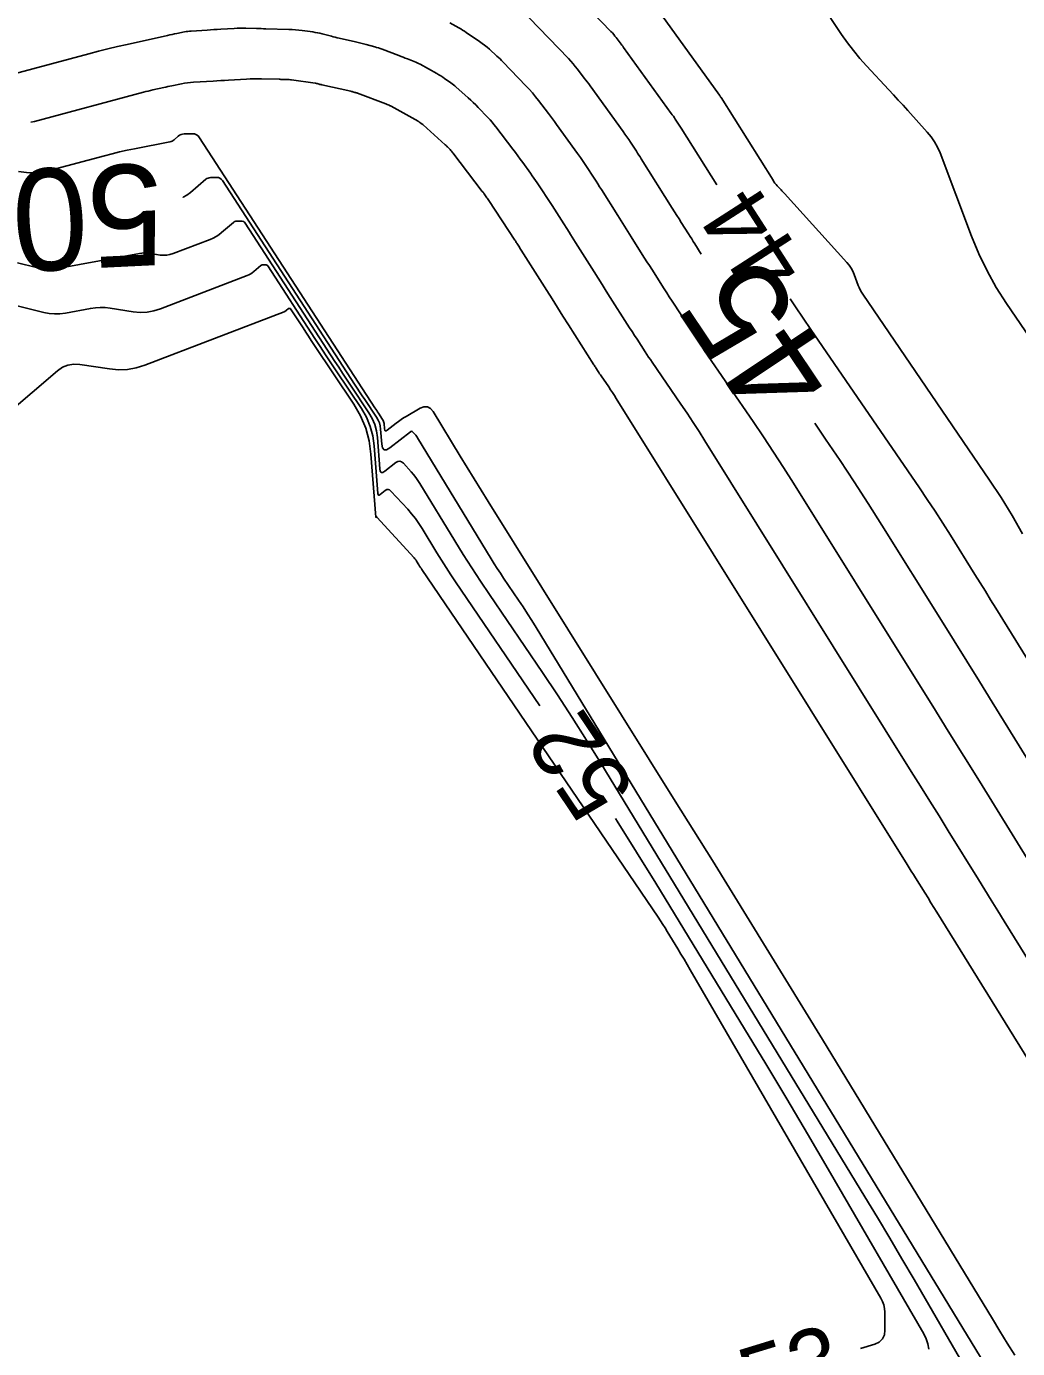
# Model space of a CAD drawing. Extents: x 2384780 to 2405861, y 547869 to 573706.
# Drawn here: x 2390098.53 to 2390127.73, y 552486.44 to 552525.41 of the extents above; entities that cross this region are included whole.
import ezdxf

# ---------------------------------------------------------------- set-up
doc = ezdxf.new("R2010")
doc.units = 0
doc.layers.add('Old_Level_60', color=7, linetype='Continuous')
doc.layers.add('Old_Level_61', color=7, linetype='Continuous')

msp = doc.modelspace()

# ---------------------------------------------------------------- linework, layer by layer
at = {"layer": 'Old_Level_60'}
for points in [[(2390120.644, 552528.041), (2390122.54775, 552525.17725), (2390122.716, 552524.935), (2390122.8935, 552524.70025), (2390123.08075, 552524.47275), (2390123.27725, 552524.25275), (2390123.93475, 552523.54625), (2390124.0755, 552523.39475), (2390124.2155, 552523.24275), (2390124.355, 552523.09), (2390124.494, 552522.937), (2390125.0695, 552522.301), (2390125.1855, 552522.16025), (2390125.287, 552522.01075), (2390125.37375, 552521.852), (2390125.446, 552521.6845), (2390126.3735, 552519.2285), (2390126.587, 552518.71), (2390126.83, 552518.20675), (2390127.1025, 552517.719), (2390127.40475, 552517.2465), (2390128.9235, 552515.019)], [(2390114.10775, 552526.97725), (2390115.75175, 552525.264), (2390115.79225, 552525.2205), (2390115.8315, 552525.176), (2390115.8695, 552525.1305), (2390115.90625, 552525.08375), (2390116.024, 552524.92925), (2390116.049, 552524.896), (2390116.074, 552524.86275), (2390116.09875, 552524.82925), (2390116.12325, 552524.7955), (2390117.528, 552522.852), (2390117.5585, 552522.80925), (2390117.5885, 552522.7665), (2390117.618, 552522.723), (2390117.647, 552522.6795), (2390117.741, 552522.53625), (2390117.761, 552522.5055), (2390117.781, 552522.47475), (2390117.80075, 552522.44375), (2390117.82025, 552522.41275), (2390118.8655, 552520.74775)], [(2390117.10975, 552525.93075), (2390118.94775, 552523.388), (2390118.95275, 552523.381), (2390118.95775, 552523.374), (2390118.9625, 552523.36675), (2390118.96725, 552523.35975), (2390118.98275, 552523.33625), (2390118.986, 552523.33125), (2390118.98925, 552523.32625), (2390118.9925, 552523.321), (2390118.99575, 552523.316), (2390120.5255, 552520.87875), (2390120.5535, 552520.83625), (2390120.5835, 552520.79525), (2390120.6155, 552520.75575), (2390120.64925, 552520.7175), (2390120.763, 552520.5955), (2390120.78725, 552520.56925), (2390120.8115, 552520.543), (2390120.8355, 552520.5165), (2390120.85975, 552520.49), (2390122.6985, 552518.45825), (2390122.765, 552518.3775), (2390122.82325, 552518.2915), (2390122.87325, 552518.2005), (2390122.9145, 552518.10425)], [(2390111.00425, 552525.52), (2390111.268, 552525.37175), (2390111.324, 552525.33925), (2390111.3795, 552525.30575), (2390111.43425, 552525.27125), (2390111.488, 552525.23525), (2390111.882, 552524.96725), (2390111.95675, 552524.91475), (2390112.0295, 552524.8595), (2390112.1005, 552524.802), (2390112.1695, 552524.742), (2390112.3915, 552524.54225), (2390112.43875, 552524.499), (2390112.485, 552524.45475), (2390112.53075, 552524.40975), (2390112.5755, 552524.364), (2390113.2445, 552523.66675), (2390113.34325, 552523.561), (2390113.439, 552523.4525), (2390113.5315, 552523.34125), (2390113.621, 552523.22725), (2390113.908, 552522.851), (2390113.96925, 552522.77025), (2390114.03, 552522.689), (2390114.09025, 552522.6075), (2390114.15, 552522.5255), (2390114.6885, 552521.78025), (2390114.77, 552521.66625), (2390114.85, 552521.55125), (2390114.929, 552521.4355), (2390115.0065, 552521.319), (2390115.25775, 552520.9365), (2390115.31125, 552520.85425), (2390115.3645, 552520.772), (2390115.41725, 552520.68925), (2390115.46975, 552520.60625), (2390115.95225, 552519.8375), (2390116.05125, 552519.68), (2390116.15025, 552519.52275), (2390116.24925, 552519.36575), (2390116.3485, 552519.20875), (2390116.67325, 552518.69575), (2390116.74275, 552518.586), (2390116.81225, 552518.476), (2390116.882, 552518.36625), (2390116.9515, 552518.25625), (2390117.31425, 552517.684), (2390117.39225, 552517.56125), (2390117.4705, 552517.439), (2390117.54925, 552517.317), (2390117.62825, 552517.19525), (2390118.09925, 552516.471), (2390118.20075, 552516.316), (2390118.303, 552516.16175), (2390118.40625, 552516.00825), (2390118.5105, 552515.85525), (2390119.94075, 552513.76825), (2390120.24475, 552513.31925), (2390120.544, 552512.86725), (2390120.83825, 552512.41225), (2390121.12775, 552511.95375), (2390124.773, 552506.11325), (2390125.23175, 552505.37725), (2390125.68975, 552504.641), (2390126.147, 552503.90425), (2390126.60375, 552503.16725), (2390128.09375, 552500.7585)], [(2390098.167, 552524.01825), (2390100.3685, 552524.60825), (2390100.65, 552524.68225), (2390100.93225, 552524.753), (2390101.21525, 552524.82075), (2390101.499, 552524.8855), (2390102.6885, 552525.15), (2390102.75675, 552525.16475), (2390102.825, 552525.1795), (2390102.89325, 552525.19375), (2390102.96175, 552525.20775), (2390103.1855, 552525.2525), (2390103.2335, 552525.26125), (2390103.28175, 552525.26825), (2390103.33025, 552525.27375), (2390103.379, 552525.27775), (2390103.84975, 552525.30675), (2390103.9505, 552525.313), (2390104.0515, 552525.31925), (2390104.15225, 552525.32525), (2390104.25325, 552525.3315), (2390104.65075, 552525.356), (2390104.736, 552525.3605), (2390104.82125, 552525.36275), (2390104.9065, 552525.363), (2390104.99175, 552525.3615), (2390105.30775, 552525.352), (2390105.3755, 552525.35), (2390105.44325, 552525.34825), (2390105.511, 552525.34625), (2390105.57875, 552525.3445), (2390106.262, 552525.32725), (2390106.3605, 552525.32325), (2390106.4585, 552525.3165), (2390106.55625, 552525.30725), (2390106.654, 552525.295), (2390106.9725, 552525.25025), (2390107.04075, 552525.23975), (2390107.10825, 552525.227), (2390107.1755, 552525.21225), (2390107.24225, 552525.1955), (2390107.51325, 552525.12275), (2390107.5715, 552525.1075), (2390107.62975, 552525.09275), (2390107.688, 552525.07875), (2390107.74675, 552525.06525), (2390108.2215, 552524.95875), (2390108.3005, 552524.9405), (2390108.3795, 552524.9215), (2390108.458, 552524.90175), (2390108.5365, 552524.881), (2390108.79275, 552524.81225), (2390108.8475, 552524.79675), (2390108.9015, 552524.78), (2390108.9555, 552524.762), (2390109.00875, 552524.7425), (2390109.50325, 552524.55475), (2390109.56575, 552524.531), (2390109.6285, 552524.507), (2390109.691, 552524.48275), (2390109.75325, 552524.4585), (2390109.95725, 552524.379), (2390110.0005, 552524.36125), (2390110.04325, 552524.342), (2390110.085, 552524.32125), (2390110.12625, 552524.299)], [(2390110.12625, 552524.299), (2390110.61725, 552524.02325), (2390110.6765, 552523.989), (2390110.735, 552523.95375), (2390110.79275, 552523.917), (2390110.84975, 552523.87925), (2390111.0345, 552523.7535), (2390111.0735, 552523.726), (2390111.11175, 552523.697), (2390111.14875, 552523.667), (2390111.185, 552523.6355), (2390111.54225, 552523.314), (2390111.61825, 552523.24425), (2390111.693, 552523.1735), (2390111.76625, 552523.101), (2390111.83825, 552523.0275), (2390112.127, 552522.7265), (2390112.188, 552522.66125), (2390112.247, 552522.59425), (2390112.304, 552522.52575), (2390112.35925, 552522.4555), (2390112.862, 552521.7965), (2390112.93525, 552521.6995), (2390113.00825, 552521.60225), (2390113.08025, 552521.50425), (2390113.152, 552521.406), (2390113.3845, 552521.084), (2390113.434, 552521.01475), (2390113.48275, 552520.945), (2390113.53075, 552520.87475), (2390113.57775, 552520.80375), (2390114.01725, 552520.13475), (2390114.087, 552520.02775), (2390114.15625, 552519.9205), (2390114.225, 552519.813), (2390114.29325, 552519.705), (2390114.515, 552519.35175), (2390114.5625, 552519.276), (2390114.61, 552519.2005), (2390114.65775, 552519.12475), (2390114.7055, 552519.04925), (2390115.258, 552518.17625), (2390115.3765, 552517.98925), (2390115.49475, 552517.80225), (2390115.61325, 552517.61525), (2390115.73175, 552517.42825), (2390116.23, 552516.64225), (2390116.30175, 552516.5295), (2390116.37375, 552516.41675), (2390116.44625, 552516.30425), (2390116.519, 552516.19225), (2390116.75725, 552515.826), (2390116.8085, 552515.74775), (2390116.86025, 552515.66975), (2390116.9125, 552515.592), (2390116.965, 552515.51475), (2390117.813, 552514.2775), (2390117.99325, 552514.01125), (2390118.1705, 552513.7435), (2390118.345, 552513.4735), (2390118.51675, 552513.20175), (2390124.59925, 552503.45625), (2390124.87225, 552503.01825), (2390125.14475, 552502.58), (2390125.417, 552502.1415), (2390125.68875, 552501.70275), (2390126.57575, 552500.269), (2390126.76575, 552499.96175), (2390126.956, 552499.6545), (2390127.14625, 552499.34725), (2390127.3365, 552499.04025), (2390133.61825, 552488.9)], [(2390110.1635, 552522.55575), (2390110.1135, 552522.58975), (2390110.10275, 552522.59675), (2390110.09175, 552522.60375), (2390110.08075, 552522.6105), (2390110.0695, 552522.61675), (2390109.27725, 552523.062), (2390109.26175, 552523.0705), (2390109.246, 552523.07825), (2390109.23, 552523.0855), (2390109.2135, 552523.09225), (2390109.15975, 552523.11325), (2390109.14825, 552523.11775), (2390109.1365, 552523.12225), (2390109.125, 552523.1265), (2390109.1135, 552523.131), (2390108.286, 552523.445), (2390108.26675, 552523.45225), (2390108.24725, 552523.45875), (2390108.2275, 552523.46475), (2390108.20775, 552523.47025), (2390108.14275, 552523.48775), (2390108.12875, 552523.4915), (2390108.11475, 552523.495), (2390108.10075, 552523.4985), (2390108.0865, 552523.5015), (2390107.23375, 552523.693), (2390107.2145, 552523.6975), (2390107.19525, 552523.702), (2390107.176, 552523.707), (2390107.15675, 552523.712), (2390107.09425, 552523.72875), (2390107.081, 552523.73225), (2390107.06725, 552523.735), (2390107.05375, 552523.73775), (2390107.04, 552523.73975), (2390106.34375, 552523.83725), (2390106.307, 552523.842), (2390106.27, 552523.8455), (2390106.23325, 552523.848), (2390106.19625, 552523.8495), (2390106.075, 552523.8525), (2390106.049, 552523.85325), (2390106.02325, 552523.854), (2390105.99725, 552523.85475), (2390105.97125, 552523.8555), (2390105.454, 552523.871), (2390105.34325, 552523.873), (2390105.2325, 552523.8725), (2390105.12175, 552523.8695), (2390105.011, 552523.86375), (2390104.481, 552523.83125), (2390104.3675, 552523.82425), (2390104.254, 552523.81725), (2390104.14025, 552523.81025), (2390104.02675, 552523.803), (2390103.45225, 552523.76775), (2390103.36375, 552523.76075), (2390103.27575, 552523.75075), (2390103.18825, 552523.73775), (2390103.101, 552523.72175), (2390102.8165, 552523.665), (2390102.7555, 552523.6525), (2390102.69475, 552523.64), (2390102.634, 552523.627), (2390102.57325, 552523.6135), (2390102.25175, 552523.542), (2390102.183, 552523.5265), (2390102.11425, 552523.51), (2390102.046, 552523.49275), (2390101.97775, 552523.475), (2390098.767, 552522.61425), (2390098.6595, 552522.59325)], [(2390133.8405, 552485.60175), (2390125.35325, 552499.302), (2390125.26625, 552499.4425), (2390125.17925, 552499.58275), (2390125.0925, 552499.72325), (2390125.0055, 552499.86375), (2390124.72175, 552500.3225), (2390124.66075, 552500.42075), (2390124.6, 552500.51875), (2390124.53875, 552500.617), (2390124.47775, 552500.715), (2390115.90625, 552514.44875), (2390115.85225, 552514.5345), (2390115.79725, 552514.6195), (2390115.74125, 552514.70375), (2390115.6845, 552514.78775), (2390115.461, 552515.1135), (2390115.43925, 552515.14575), (2390115.41775, 552515.17775), (2390115.39625, 552515.21), (2390115.375, 552515.2425), (2390115.306, 552515.3485), (2390115.29125, 552515.37125), (2390115.2765, 552515.39425), (2390115.262, 552515.417), (2390115.2475, 552515.44), (2390114.49825, 552516.62175), (2390114.33775, 552516.875), (2390114.1775, 552517.12825), (2390114.017, 552517.38175), (2390113.85675, 552517.635), (2390113.10625, 552518.8205), (2390113.08825, 552518.84925), (2390113.07, 552518.878), (2390113.052, 552518.90675), (2390113.03375, 552518.9355), (2390112.97475, 552519.02975), (2390112.962, 552519.04975), (2390112.94925, 552519.06975), (2390112.93625, 552519.08975), (2390112.92325, 552519.10975), (2390112.152, 552520.28425), (2390112.13375, 552520.3115), (2390112.11525, 552520.33875), (2390112.0965, 552520.3655), (2390112.0775, 552520.39225), (2390112.01475, 552520.47925), (2390112.00125, 552520.49775), (2390111.9875, 552520.51625), (2390111.97375, 552520.53475), (2390111.95975, 552520.553), (2390111.09625, 552521.685), (2390111.076, 552521.71075), (2390111.055, 552521.736), (2390111.03325, 552521.76075), (2390111.01075, 552521.78475), (2390110.93625, 552521.8625), (2390110.92, 552521.879), (2390110.90375, 552521.895), (2390110.887, 552521.911), (2390110.87, 552521.9265), (2390110.2215, 552522.51025), (2390110.2075, 552522.52225), (2390110.19325, 552522.534), (2390110.1785, 552522.545), (2390110.1635, 552522.55575)], [(2390127.64625, 552486.251), (2390127.42725, 552486.605), (2390127.20925, 552486.9595), (2390126.9925, 552487.31475), (2390121.98175, 552495.54875), (2390120.9055, 552497.3115), (2390119.82425, 552499.07125), (2390118.738, 552500.828), (2390117.64675, 552502.5815), (2390112.132, 552511.41475), (2390111.92575, 552511.746), (2390111.7205, 552512.07775), (2390111.51625, 552512.41025), (2390111.313, 552512.74325), (2390110.5115, 552514.06025), (2390110.433, 552514.15575), (2390110.3425, 552514.20375), (2390110.24, 552514.2045), (2390110.1255, 552514.15775), (2390109.72025, 552513.9205), (2390109.6425, 552513.8735), (2390109.56675, 552513.82375), (2390109.4925, 552513.77175), (2390109.42025, 552513.717), (2390109.16175, 552513.51525), (2390109.12825, 552513.49525), (2390109.10325, 552513.49475), (2390109.08675, 552513.51375), (2390109.07875, 552513.552), (2390109.067, 552513.7085), (2390109.0625, 552513.74125), (2390109.054, 552513.77275), (2390109.0415, 552513.80275), (2390109.02475, 552513.8315), (2390108.90175, 552514.016), (2390108.8755, 552514.0555), (2390108.8495, 552514.09525), (2390108.82325, 552514.135), (2390108.7975, 552514.17475), (2390103.63325, 552522.1335), (2390103.5905, 552522.18575), (2390103.5395, 552522.2225), (2390103.48025, 552522.244), (2390103.413, 552522.25025), (2390103.18025, 552522.24525), (2390103.13175, 552522.24025), (2390103.08625, 552522.22725), (2390103.044, 552522.2065), (2390103.0045, 552522.178), (2390102.8795, 552522.07075), (2390102.85175, 552522.05), (2390102.82225, 552522.033), (2390102.7905, 552522.02025), (2390102.75675, 552522.01125), (2390101.7165, 552521.80775), (2390101.494, 552521.76225), (2390101.2725, 552521.713), (2390101.05175, 552521.65975), (2390100.832, 552521.603), (2390099.24275, 552521.17675), (2390098.92525, 552521.11525), (2390098.6095, 552521.101), (2390098.29475, 552521.13425)], [(2390126.3445, 552485.61075), (2390124.68225, 552488.474), (2390124.3245, 552489.0865), (2390123.9635, 552489.69725), (2390123.59925, 552490.306), (2390123.232, 552490.913), (2390115.45325, 552503.69325), (2390115.035, 552504.371), (2390114.6085, 552505.04325), (2390114.1735, 552505.71025), (2390113.73025, 552506.372), (2390112.1715, 552508.6685), (2390111.90975, 552509.05925), (2390111.65275, 552509.4535), (2390111.40075, 552509.8505), (2390111.1535, 552510.251), (2390110.1225, 552511.94525), (2390110.06525, 552512.0345), (2390110.00375, 552512.12075), (2390109.93825, 552512.20375), (2390109.86875, 552512.284), (2390109.635, 552512.5405), (2390109.58375, 552512.583), (2390109.5305, 552512.6), (2390109.475, 552512.592), (2390109.4175, 552512.559), (2390109.09275, 552512.30525), (2390109.031, 552512.26875), (2390108.985, 552512.26775), (2390108.95475, 552512.3025), (2390108.94025, 552512.37275), (2390108.871, 552513.2965), (2390108.84425, 552513.4905), (2390108.79375, 552513.676), (2390108.7195, 552513.8535), (2390108.62125, 552514.02275), (2390108.07725, 552514.83925), (2390107.961, 552515.01425), (2390107.84525, 552515.18975), (2390107.73, 552515.3655), (2390107.61525, 552515.54175), (2390104.9735, 552519.613), (2390104.95, 552519.64175), (2390104.922, 552519.662), (2390104.88925, 552519.67375), (2390104.85225, 552519.67725), (2390104.72425, 552519.6745), (2390104.6975, 552519.67175), (2390104.6725, 552519.66475), (2390104.64925, 552519.65325), (2390104.6275, 552519.6375), (2390104.276, 552519.336), (2390104.1985, 552519.275), (2390104.1165, 552519.22125), (2390104.0305, 552519.17475), (2390103.94, 552519.1355), (2390102.854, 552518.718), (2390102.75925, 552518.68825), (2390102.66325, 552518.6715), (2390102.566, 552518.6675), (2390102.46725, 552518.6765), (2390102.14225, 552518.7265), (2390102.07275, 552518.73425), (2390102.00325, 552518.73625), (2390101.93375, 552518.73225), (2390101.8645, 552518.7225), (2390099.5045, 552518.29), (2390099.333, 552518.26775), (2390099.16225, 552518.26375), (2390098.99175, 552518.27825), (2390098.822, 552518.311)], [(2390098.822, 552518.311), (2390098.2685, 552518.4485)], [(2390113.65425, 552505.38625), (2390111.17525, 552509.038), (2390111.03325, 552509.25025), (2390110.89375, 552509.46425), (2390110.757, 552509.67975), (2390110.62275, 552509.89725), (2390110.18875, 552510.61025), (2390110.0925, 552510.7605), (2390109.989, 552510.9055), (2390109.879, 552511.04525), (2390109.762, 552511.18), (2390109.2705, 552511.71925), (2390109.2305, 552511.75225), (2390109.189, 552511.76575), (2390109.14575, 552511.7595), (2390109.10075, 552511.73375), (2390108.95125, 552511.617), (2390108.923, 552511.6), (2390108.90175, 552511.59975), (2390108.88775, 552511.6155), (2390108.88125, 552511.648), (2390108.776, 552513.05), (2390108.7355, 552513.34425), (2390108.65875, 552513.626), (2390108.546, 552513.8955), (2390108.397, 552514.1525), (2390107.65825, 552515.261), (2390107.50025, 552515.49875), (2390107.343, 552515.737), (2390107.1865, 552515.97575), (2390107.031, 552516.215), (2390105.64375, 552518.35275), (2390105.62975, 552518.36975), (2390105.613, 552518.38175), (2390105.59375, 552518.38875), (2390105.572, 552518.39075), (2390105.49625, 552518.38925), (2390105.4805, 552518.3875), (2390105.4655, 552518.38325), (2390105.45175, 552518.3765), (2390105.439, 552518.36725), (2390105.231, 552518.189), (2390105.18525, 552518.15275), (2390105.13675, 552518.121), (2390105.08575, 552518.0935), (2390105.03225, 552518.07025), (2390102.484, 552517.091), (2390102.28625, 552517.029), (2390102.0855, 552516.99375), (2390101.882, 552516.9855), (2390101.6755, 552517.004), (2390100.99625, 552517.10875), (2390100.851, 552517.125), (2390100.70575, 552517.12925), (2390100.5605, 552517.121), (2390100.4155, 552517.1005), (2390099.67625, 552516.965), (2390099.51825, 552516.9445), (2390099.3605, 552516.94075), (2390099.2035, 552516.95425), (2390099.04675, 552516.9845), (2390097.35, 552517.4055)], [(2390122.9145, 552518.10425), (2390123.03625, 552517.78175), (2390123.0645, 552517.71375), (2390123.09625, 552517.64775), (2390123.132, 552517.58375), (2390123.17175, 552517.52175), (2390126.90775, 552512.0425), (2390127.2485, 552511.5255), (2390127.57225, 552510.99875), (2390127.8795, 552510.46175)], [(2390121.031, 552517.38475), (2390121.18925, 552517.1465), (2390121.41475, 552516.81075), (2390121.64225, 552516.47675), (2390124.83625, 552511.81575), (2390125.0705, 552511.47), (2390125.301, 552511.122), (2390125.52775, 552510.77125), (2390125.75075, 552510.41825), (2390126.473, 552509.261), (2390126.6275, 552509.01275), (2390126.782, 552508.76475), (2390126.93625, 552508.51625), (2390127.09, 552508.26775), (2390131.58, 552501.01)], [(2390123.10725, 552486.44775), (2390123.52025, 552486.57425), (2390123.65425, 552486.63525), (2390123.7495, 552486.725), (2390123.806, 552486.84275), (2390123.824, 552486.98925), (2390123.81875, 552487.5135), (2390123.81075, 552487.624), (2390123.78875, 552487.7305), (2390123.753, 552487.8335), (2390123.7035, 552487.9325), (2390118.0885, 552497.60375), (2390117.99725, 552497.76), (2390117.90525, 552497.916), (2390117.81225, 552498.0715), (2390117.7185, 552498.22625), (2390117.411, 552498.7315), (2390117.3445, 552498.8395), (2390117.2765, 552498.9465), (2390117.20725, 552499.0525), (2390117.13675, 552499.15775), (2390110.17925, 552509.4075), (2390110.15675, 552509.441), (2390110.13475, 552509.475), (2390110.113, 552509.509), (2390110.09175, 552509.5435), (2390110.02325, 552509.65625), (2390110.008, 552509.68), (2390109.9915, 552509.703), (2390109.974, 552509.72525), (2390109.9555, 552509.7465), (2390108.8575, 552510.9515), (2390108.8535, 552510.95475), (2390108.84975, 552510.956), (2390108.8455, 552510.9555), (2390108.84125, 552510.953), (2390108.827, 552510.942), (2390108.82425, 552510.94025), (2390108.82225, 552510.94025), (2390108.821, 552510.94175), (2390108.8205, 552510.94475), (2390108.68075, 552512.81), (2390108.62675, 552513.2015), (2390108.5245, 552513.5765), (2390108.3745, 552513.93475), (2390108.17625, 552514.2765), (2390107.002, 552516.0385), (2390106.92075, 552516.16075), (2390106.83975, 552516.2835), (2390106.75925, 552516.40625), (2390106.67925, 552516.5295), (2390106.31375, 552517.0925), (2390106.3095, 552517.09775), (2390106.30425, 552517.1015), (2390106.2985, 552517.10375), (2390106.2915, 552517.10425), (2390106.26825, 552517.10375), (2390106.26325, 552517.10325), (2390106.25875, 552517.102), (2390106.2545, 552517.1), (2390106.2505, 552517.097), (2390106.186, 552517.04175), (2390106.172, 552517.03075), (2390106.157, 552517.02075), (2390106.14125, 552517.01225), (2390106.12475, 552517.00525), (2390102.0225, 552515.4285), (2390101.76775, 552515.34875), (2390101.50925, 552515.3035), (2390101.24725, 552515.29275), (2390100.98125, 552515.31675), (2390100.10675, 552515.4515), (2390099.92475, 552515.4615), (2390099.7535, 552515.43325), (2390099.593, 552515.36725), (2390099.44325, 552515.263), (2390096.3845, 552512.65225)], [(2390125.11975, 552486.42775), (2390125.088, 552486.58175), (2390125.0365, 552486.73), (2390124.96525, 552486.873), (2390122.14625, 552491.72825), (2390121.53975, 552492.767), (2390120.9275, 552493.8025), (2390120.31, 552494.835), (2390119.68725, 552495.86425), (2390117.07275, 552500.16), (2390116.50675, 552501.077), (2390115.9295, 552501.9865), (2390115.88, 552502.06275)]]:
    msp.add_lwpolyline(points, dxfattribs=at)
at = {"layer": 'Old_Level_61'}
for points in [[(2390113.3415, 552525.67075), (2390114.498, 552524.4655), (2390114.56775, 552524.39075), (2390114.63525, 552524.31425), (2390114.7005, 552524.23575), (2390114.7635, 552524.1555), (2390114.966, 552523.89025), (2390115.00925, 552523.83325), (2390115.052, 552523.776), (2390115.0945, 552523.71825), (2390115.1365, 552523.6605), (2390116.10825, 552522.316), (2390116.16425, 552522.23775), (2390116.21925, 552522.15875), (2390116.2735, 552522.07925), (2390116.32675, 552521.99925), (2390116.49925, 552521.73625), (2390116.53625, 552521.68), (2390116.57275, 552521.62325), (2390116.609, 552521.5665), (2390116.645, 552521.5095), (2390117.5585, 552520.054), (2390117.62425, 552519.9495), (2390117.69, 552519.845), (2390117.75575, 552519.74075), (2390117.82175, 552519.6365), (2390118.03725, 552519.29575), (2390118.0835, 552519.22275), (2390118.12975, 552519.14975), (2390118.176, 552519.077), (2390118.22225, 552519.004), (2390118.413, 552518.703)], [(2390126.777, 552485.96125), (2390113.548, 552507.696), (2390113.42175, 552507.9005), (2390113.293, 552508.1035), (2390113.1615, 552508.305), (2390113.02775, 552508.50475), (2390112.5865, 552509.15475), (2390112.49275, 552509.29475), (2390112.401, 552509.43575), (2390112.31075, 552509.57775), (2390112.2225, 552509.721), (2390110.0545, 552513.283), (2390110.037, 552513.31), (2390110.0185, 552513.336), (2390109.99875, 552513.361), (2390109.97775, 552513.38525), (2390109.90725, 552513.46275), (2390109.892, 552513.4755), (2390109.87575, 552513.4805), (2390109.859, 552513.47825), (2390109.84175, 552513.46825), (2390109.235, 552512.9945), (2390109.1395, 552512.93775), (2390109.0685, 552512.9365), (2390109.02175, 552512.99), (2390108.99925, 552513.0985), (2390108.966, 552513.54325), (2390108.95325, 552513.63675), (2390108.92875, 552513.726), (2390108.893, 552513.8115), (2390108.84575, 552513.893), (2390108.49625, 552514.41725), (2390108.42175, 552514.52975), (2390108.34725, 552514.6425), (2390108.27325, 552514.75525), (2390108.19975, 552514.8685), (2390104.3035, 552520.87325), (2390104.27025, 552520.91375), (2390104.23075, 552520.94225), (2390104.18475, 552520.959), (2390104.13275, 552520.96375), (2390103.95225, 552520.95975), (2390103.9145, 552520.956), (2390103.8795, 552520.946), (2390103.8465, 552520.93), (2390103.816, 552520.90775), (2390103.36025, 552520.51675), (2390103.259, 552520.44025), (2390103.1505, 552520.37875), (2390103.14325, 552520.37575)], [(2390121.753, 552513.71925), (2390122.07475, 552513.25), (2390122.4995, 552512.623), (2390122.9175, 552511.99125), (2390123.32875, 552511.3555), (2390123.73325, 552510.715), (2390125.48575, 552507.907), (2390125.861, 552507.305), (2390126.23575, 552506.70275), (2390126.60975, 552506.1), (2390126.98325, 552505.497), (2390129.45125, 552501.5075)]]:
    msp.add_lwpolyline(points, dxfattribs=at)

# ---------------------------------------------------------------- texts
at = {"layer": 'Old_Level_60'}
for s, rotation, p in [('44', 122.779022, (2390121.5805, 552518.357)), ('52', 123.810458, (2390116.51475, 552502.9335)), ('53', 17.033153, (2390119.9145, 552484.42375))]:
    msp.add_text(s, height=2, rotation=rotation, dxfattribs=at).set_placement(p)
at = {"layer": 'Old_Level_61'}
for s, rotation, p in [('50', 182.787989, (2390102.4925, 552521.38825)), ('45', 123.829819, (2390122.5855, 552515.116))]:
    msp.add_text(s, height=3, rotation=rotation, dxfattribs=at).set_placement(p)

doc.saveas('drawing.dxf')
